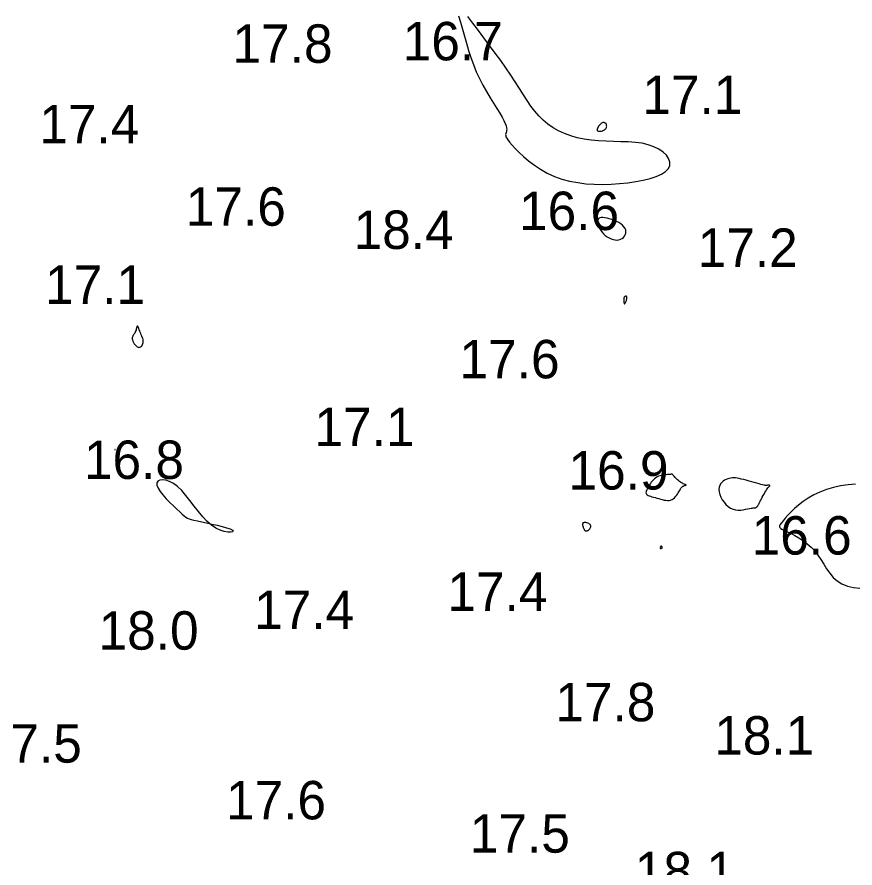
# Model space of a CAD drawing. Extents: x 3040093 to 3056816, y 408076 to 509144.
# Drawn here: x 3045378.4 to 3045487.4, y 433713.8 to 433824.5 of the extents above; entities that cross this region are included whole.
import ezdxf

# ---------------------------------------------------------------- set-up
doc = ezdxf.new("R2010")
doc.units = 0
doc.layers.add('V-CHAN-CONT-EL17', color=7, linetype='Continuous')
doc.layers.add('V-TOPO-SOUN-0610', color=7, linetype='Continuous')

msp = doc.modelspace()

# ---------------------------------------------------------------- linework, layer by layer
at = {"layer": 'V-CHAN-CONT-EL17'}
for points in [[(3045435.83, 433824.66), (3045436.11, 433823.81), (3045436.37, 433822.93), (3045436.62, 433822.02), (3045436.89, 433821.1), (3045437.16, 433820.16), (3045437.45, 433819.23), (3045437.78, 433818.3), (3045438.15, 433817.38), (3045438.56, 433816.49), (3045439.01, 433815.62), (3045439.48, 433814.79), (3045439.95, 433814), (3045440.4, 433813.27), (3045440.83, 433812.6), (3045441.21, 433811.99), (3045441.52, 433811.47), (3045441.76, 433811.02), (3045441.92, 433810.65), (3045442.03, 433810.35), (3045442.09, 433810.1), (3045442.11, 433809.89), (3045442.1, 433809.72), (3045442.07, 433809.58), (3045442.03, 433809.46), (3045441.99, 433809.34), (3045441.97, 433809.23), (3045441.98, 433809.09), (3045442.02, 433808.93), (3045442.11, 433808.74), (3045442.27, 433808.5), (3045442.49, 433808.2), (3045442.81, 433807.83), (3045443.22, 433807.39), (3045443.72, 433806.89), (3045444.31, 433806.34), (3045444.97, 433805.78), (3045445.71, 433805.23), (3045446.52, 433804.69), (3045447.39, 433804.2), (3045448.31, 433803.77), (3045449.29, 433803.42), (3045450.3, 433803.15), (3045451.35, 433802.95), (3045452.42, 433802.81), (3045453.5, 433802.74), (3045454.6, 433802.72), (3045455.69, 433802.75), (3045456.79, 433802.82), (3045457.86, 433802.93), (3045458.89, 433803.08), (3045459.87, 433803.27), (3045460.77, 433803.49), (3045461.57, 433803.76), (3045462.24, 433804.06), (3045462.77, 433804.4), (3045463.14, 433804.77), (3045463.32, 433805.19), (3045463.33, 433805.62), (3045463.18, 433806.07), (3045462.88, 433806.51), (3045462.46, 433806.93), (3045461.91, 433807.31), (3045461.27, 433807.63), (3045460.53, 433807.89), (3045459.72, 433808.07), (3045458.85, 433808.18), (3045457.93, 433808.25), (3045456.98, 433808.28), (3045456.01, 433808.3), (3045455.03, 433808.33), (3045454.05, 433808.37), (3045453.1, 433808.46), (3045452.17, 433808.59), (3045451.29, 433808.78), (3045450.44, 433809.03), (3045449.62, 433809.33), (3045448.86, 433809.68), (3045448.14, 433810.09), (3045447.47, 433810.55), (3045446.85, 433811.07), (3045446.28, 433811.63), (3045445.76, 433812.25), (3045445.25, 433812.92), (3045444.77, 433813.63), (3045444.28, 433814.39), (3045443.77, 433815.2), (3045443.23, 433816.05), (3045442.65, 433816.94), (3045442.01, 433817.88), (3045441.33, 433818.84), (3045440.62, 433819.81), (3045439.89, 433820.8), (3045439.15, 433821.78), (3045438.43, 433822.74), (3045437.72, 433823.68), (3045437.06, 433824.57)], [(3045487.48, 433763.72), (3045486.51, 433763.64), (3045485.55, 433763.49), (3045484.61, 433763.28), (3045483.71, 433763.02), (3045482.85, 433762.69), (3045482.05, 433762.32), (3045481.32, 433761.91), (3045480.66, 433761.46), (3045480.06, 433761), (3045479.53, 433760.54), (3045479.07, 433760.09), (3045478.67, 433759.67), (3045478.33, 433759.28), (3045478.06, 433758.96), (3045477.84, 433758.69), (3045477.69, 433758.48), (3045477.6, 433758.32), (3045477.59, 433758.18), (3045477.64, 433758.07), (3045477.77, 433757.95), (3045477.98, 433757.83), (3045478.28, 433757.68), (3045478.65, 433757.5), (3045479.1, 433757.29), (3045479.59, 433757.03), (3045480.11, 433756.73), (3045480.65, 433756.38), (3045481.19, 433755.98), (3045481.7, 433755.54), (3045482.18, 433755.04), (3045482.6, 433754.49), (3045482.98, 433753.9), (3045483.35, 433753.3), (3045483.73, 433752.7), (3045484.13, 433752.13), (3045484.58, 433751.6), (3045485.1, 433751.13), (3045485.71, 433750.74), (3045486.42, 433750.46), (3045487.21, 433750.28), (3045488.04, 433750.18)]]:
    msp.add_lwpolyline(points, dxfattribs=at)
for points in [[(3045465.57, 433813.84), (3045465.58, 433813.85), (3045465.58, 433813.86), (3045465.58, 433813.86), (3045465.58, 433813.87), (3045465.58, 433813.88), (3045465.58, 433813.88), (3045465.58, 433813.88), (3045465.58, 433813.89), (3045465.58, 433813.89), (3045465.57, 433813.9), (3045465.57, 433813.9), (3045465.56, 433813.9), (3045465.56, 433813.9), (3045465.56, 433813.91), (3045465.55, 433813.91), (3045465.55, 433813.9), (3045465.54, 433813.9), (3045465.54, 433813.89), (3045465.53, 433813.89), (3045465.53, 433813.88), (3045465.52, 433813.86), (3045465.51, 433813.85), (3045465.51, 433813.83), (3045465.5, 433813.81), (3045465.49, 433813.79), (3045465.48, 433813.77), (3045465.48, 433813.75), (3045465.47, 433813.73), (3045465.46, 433813.71), (3045465.46, 433813.7), (3045465.47, 433813.7), (3045465.47, 433813.7), (3045465.48, 433813.71), (3045465.49, 433813.73), (3045465.51, 433813.74), (3045465.52, 433813.76), (3045465.53, 433813.79), (3045465.55, 433813.8), (3045465.56, 433813.82)], [(3045453.94, 433809.68), (3045454.04, 433809.64), (3045454.16, 433809.63), (3045454.29, 433809.64), (3045454.44, 433809.66), (3045454.58, 433809.7), (3045454.72, 433809.76), (3045454.84, 433809.82), (3045454.93, 433809.89), (3045455, 433809.97), (3045455.06, 433810.05), (3045455.09, 433810.14), (3045455.11, 433810.22), (3045455.12, 433810.3), (3045455.11, 433810.38), (3045455.1, 433810.44), (3045455.09, 433810.5), (3045455.08, 433810.55), (3045455.05, 433810.59), (3045455.03, 433810.63), (3045455, 433810.66), (3045454.97, 433810.68), (3045454.93, 433810.7), (3045454.89, 433810.73), (3045454.84, 433810.75), (3045454.79, 433810.76), (3045454.74, 433810.77), (3045454.68, 433810.78), (3045454.61, 433810.76), (3045454.53, 433810.74), (3045454.45, 433810.69), (3045454.36, 433810.62), (3045454.27, 433810.53), (3045454.17, 433810.42), (3045454.07, 433810.3), (3045453.99, 433810.17), (3045453.92, 433810.05), (3045453.88, 433809.93), (3045453.86, 433809.82), (3045453.88, 433809.74)], [(3045455.18, 433795.9), (3045455.44, 433795.75), (3045455.7, 433795.63), (3045455.96, 433795.54), (3045456.21, 433795.49), (3045456.46, 433795.48), (3045456.7, 433795.51), (3045456.92, 433795.58), (3045457.12, 433795.68), (3045457.29, 433795.82), (3045457.43, 433795.98), (3045457.54, 433796.17), (3045457.6, 433796.37), (3045457.62, 433796.58), (3045457.6, 433796.79), (3045457.51, 433797), (3045457.37, 433797.21), (3045457.18, 433797.4), (3045456.94, 433797.58), (3045456.68, 433797.75), (3045456.39, 433797.9), (3045456.08, 433798.04), (3045455.77, 433798.16), (3045455.46, 433798.25), (3045455.16, 433798.33), (3045454.89, 433798.38), (3045454.63, 433798.4), (3045454.4, 433798.4), (3045454.21, 433798.36), (3045454.06, 433798.28), (3045453.95, 433798.17), (3045453.89, 433798.02), (3045453.88, 433797.83), (3045453.92, 433797.6), (3045454.01, 433797.35), (3045454.14, 433797.09), (3045454.3, 433796.82), (3045454.49, 433796.56), (3045454.71, 433796.31), (3045454.94, 433796.09)], [(3045457.35, 433787.75), (3045457.35, 433787.65), (3045457.35, 433787.55), (3045457.36, 433787.45), (3045457.37, 433787.36), (3045457.39, 433787.28), (3045457.41, 433787.23), (3045457.44, 433787.2), (3045457.47, 433787.2), (3045457.5, 433787.23), (3045457.54, 433787.29), (3045457.58, 433787.36), (3045457.61, 433787.44), (3045457.65, 433787.54), (3045457.68, 433787.63), (3045457.7, 433787.72), (3045457.72, 433787.81), (3045457.73, 433787.88), (3045457.74, 433787.95), (3045457.74, 433788.01), (3045457.73, 433788.06), (3045457.72, 433788.1), (3045457.71, 433788.14), (3045457.69, 433788.16), (3045457.67, 433788.18), (3045457.64, 433788.18), (3045457.62, 433788.18), (3045457.59, 433788.18), (3045457.56, 433788.17), (3045457.53, 433788.15), (3045457.5, 433788.14), (3045457.48, 433788.12), (3045457.45, 433788.11), (3045457.43, 433788.09), (3045457.41, 433788.07), (3045457.39, 433788.04), (3045457.38, 433788.01), (3045457.37, 433787.97), (3045457.36, 433787.91), (3045457.35, 433787.84)], [(3045393.44, 433782.49), (3045393.5, 433782.33), (3045393.58, 433782.16), (3045393.68, 433781.99), (3045393.79, 433781.84), (3045393.91, 433781.7), (3045394.03, 433781.6), (3045394.16, 433781.53), (3045394.28, 433781.51), (3045394.4, 433781.53), (3045394.5, 433781.58), (3045394.6, 433781.66), (3045394.68, 433781.76), (3045394.75, 433781.88), (3045394.8, 433782.01), (3045394.83, 433782.15), (3045394.84, 433782.28), (3045394.83, 433782.42), (3045394.81, 433782.56), (3045394.77, 433782.7), (3045394.71, 433782.85), (3045394.65, 433782.99), (3045394.59, 433783.15), (3045394.53, 433783.31), (3045394.46, 433783.48), (3045394.4, 433783.65), (3045394.33, 433783.82), (3045394.28, 433783.97), (3045394.22, 433784.1), (3045394.17, 433784.21), (3045394.12, 433784.28), (3045394.08, 433784.31), (3045394.05, 433784.29), (3045394.02, 433784.23), (3045393.99, 433784.14), (3045393.96, 433784.03), (3045393.93, 433783.9), (3045393.9, 433783.76), (3045393.85, 433783.63), (3045393.8, 433783.5), (3045393.74, 433783.38), (3045393.67, 433783.28), (3045393.6, 433783.18), (3045393.53, 433783.09), (3045393.47, 433782.99), (3045393.43, 433782.89), (3045393.41, 433782.78), (3045393.41, 433782.64)], [(3045391.14, 433768.19), (3045391.14, 433768.18), (3045391.14, 433768.18), (3045391.14, 433768.18), (3045391.15, 433768.18), (3045391.15, 433768.18), (3045391.15, 433768.18), (3045391.15, 433768.18), (3045391.16, 433768.18), (3045391.16, 433768.19), (3045391.17, 433768.19), (3045391.17, 433768.2), (3045391.18, 433768.2), (3045391.18, 433768.21), (3045391.18, 433768.21), (3045391.18, 433768.21), (3045391.18, 433768.22), (3045391.18, 433768.22), (3045391.17, 433768.22), (3045391.17, 433768.22), (3045391.16, 433768.22), (3045391.15, 433768.22), (3045391.15, 433768.22), (3045391.15, 433768.22), (3045391.14, 433768.22), (3045391.14, 433768.21), (3045391.14, 433768.21), (3045391.14, 433768.21), (3045391.14, 433768.2), (3045391.14, 433768.2), (3045391.14, 433768.19), (3045391.14, 433768.19)], [(3045463.62, 433761.71), (3045463.78, 433761.82), (3045463.94, 433761.95), (3045464.08, 433762.1), (3045464.21, 433762.26), (3045464.32, 433762.42), (3045464.42, 433762.58), (3045464.51, 433762.73), (3045464.59, 433762.87), (3045464.66, 433762.99), (3045464.72, 433763.1), (3045464.78, 433763.19), (3045464.83, 433763.27), (3045464.89, 433763.33), (3045464.95, 433763.39), (3045465.02, 433763.44), (3045465.09, 433763.48), (3045465.17, 433763.51), (3045465.24, 433763.53), (3045465.31, 433763.55), (3045465.37, 433763.57), (3045465.42, 433763.58), (3045465.45, 433763.6), (3045465.46, 433763.61), (3045465.45, 433763.62), (3045465.41, 433763.64), (3045465.35, 433763.66), (3045465.27, 433763.69), (3045465.18, 433763.73), (3045465.07, 433763.77), (3045464.96, 433763.83), (3045464.83, 433763.9), (3045464.71, 433763.99), (3045464.58, 433764.08), (3045464.46, 433764.19), (3045464.34, 433764.29), (3045464.22, 433764.4), (3045464.12, 433764.51), (3045464.02, 433764.61), (3045463.94, 433764.7), (3045463.87, 433764.77), (3045463.81, 433764.83), (3045463.77, 433764.88), (3045463.73, 433764.92), (3045463.71, 433764.96), (3045463.68, 433764.98), (3045463.66, 433765), (3045463.65, 433765.01), (3045463.62, 433765.01), (3045463.6, 433765.02), (3045463.57, 433765.02), (3045463.53, 433765.01), (3045463.47, 433765.01), (3045463.4, 433765), (3045463.3, 433764.99), (3045463.18, 433764.98), (3045463.03, 433764.97), (3045462.86, 433764.95), (3045462.67, 433764.93), (3045462.48, 433764.91), (3045462.27, 433764.87), (3045462.06, 433764.82), (3045461.86, 433764.75), (3045461.67, 433764.66), (3045461.5, 433764.55), (3045461.33, 433764.42), (3045461.19, 433764.28), (3045461.05, 433764.13), (3045460.92, 433763.97), (3045460.8, 433763.8), (3045460.69, 433763.63), (3045460.59, 433763.47), (3045460.49, 433763.3), (3045460.41, 433763.15), (3045460.33, 433763), (3045460.27, 433762.86), (3045460.24, 433762.73), (3045460.23, 433762.6), (3045460.24, 433762.49), (3045460.29, 433762.4), (3045460.38, 433762.32), (3045460.5, 433762.25), (3045460.64, 433762.19), (3045460.81, 433762.14), (3045461, 433762.09), (3045461.21, 433762.03), (3045461.43, 433761.98), (3045461.65, 433761.92), (3045461.89, 433761.85), (3045462.12, 433761.78), (3045462.35, 433761.72), (3045462.58, 433761.66), (3045462.81, 433761.62), (3045463.03, 433761.6), (3045463.24, 433761.6), (3045463.43, 433761.64)], [(3045406.52, 433757.61), (3045406.43, 433757.52), (3045406.2, 433757.47), (3045405.84, 433757.47), (3045405.38, 433757.55), (3045404.86, 433757.72), (3045404.29, 433757.99), (3045403.71, 433758.38), (3045403.13, 433758.89), (3045402.57, 433759.49), (3045402.01, 433760.17), (3045401.46, 433760.87), (3045400.92, 433761.58), (3045400.38, 433762.26), (3045399.84, 433762.88), (3045399.3, 433763.4), (3045398.77, 433763.8), (3045398.25, 433764.08), (3045397.77, 433764.24), (3045397.35, 433764.3), (3045397.01, 433764.26), (3045396.76, 433764.12), (3045396.63, 433763.9), (3045396.63, 433763.59), (3045396.78, 433763.22), (3045397.05, 433762.78), (3045397.41, 433762.32), (3045397.84, 433761.83), (3045398.31, 433761.35), (3045398.77, 433760.89), (3045399.21, 433760.47), (3045399.6, 433760.11), (3045399.91, 433759.82), (3045400.15, 433759.6), (3045400.37, 433759.43), (3045400.58, 433759.3), (3045400.81, 433759.2), (3045401.08, 433759.11), (3045401.43, 433759.03), (3045401.88, 433758.93), (3045402.44, 433758.81), (3045403.09, 433758.67), (3045403.77, 433758.53), (3045404.47, 433758.37), (3045405.12, 433758.2), (3045405.69, 433758.04), (3045406.14, 433757.89), (3045406.43, 433757.74)], [(3045471.55, 433760.47), (3045471.89, 433760.39), (3045472.23, 433760.36), (3045472.56, 433760.36), (3045472.89, 433760.4), (3045473.19, 433760.45), (3045473.46, 433760.5), (3045473.7, 433760.55), (3045473.89, 433760.59), (3045474.05, 433760.62), (3045474.17, 433760.63), (3045474.27, 433760.64), (3045474.34, 433760.65), (3045474.39, 433760.65), (3045474.44, 433760.65), (3045474.48, 433760.66), (3045474.51, 433760.67), (3045474.55, 433760.69), (3045474.58, 433760.71), (3045474.62, 433760.73), (3045474.65, 433760.76), (3045474.68, 433760.79), (3045474.71, 433760.83), (3045474.74, 433760.86), (3045474.77, 433760.9), (3045474.79, 433760.95), (3045474.82, 433761), (3045474.86, 433761.06), (3045474.9, 433761.14), (3045474.94, 433761.23), (3045475, 433761.35), (3045475.07, 433761.49), (3045475.16, 433761.65), (3045475.25, 433761.83), (3045475.36, 433762.03), (3045475.47, 433762.23), (3045475.58, 433762.43), (3045475.69, 433762.63), (3045475.8, 433762.81), (3045475.91, 433762.98), (3045476.01, 433763.11), (3045476.1, 433763.23), (3045476.17, 433763.32), (3045476.24, 433763.4), (3045476.29, 433763.45), (3045476.33, 433763.49), (3045476.34, 433763.53), (3045476.35, 433763.55), (3045476.33, 433763.56), (3045476.3, 433763.57), (3045476.25, 433763.58), (3045476.2, 433763.58), (3045476.14, 433763.58), (3045476.08, 433763.57), (3045476.02, 433763.57), (3045475.96, 433763.56), (3045475.92, 433763.55), (3045475.87, 433763.55), (3045475.81, 433763.55), (3045475.75, 433763.56), (3045475.66, 433763.57), (3045475.54, 433763.6), (3045475.38, 433763.64), (3045475.18, 433763.69), (3045474.93, 433763.76), (3045474.64, 433763.85), (3045474.32, 433763.94), (3045473.98, 433764.04), (3045473.63, 433764.13), (3045473.28, 433764.23), (3045472.95, 433764.31), (3045472.63, 433764.39), (3045472.35, 433764.45), (3045472.1, 433764.5), (3045471.87, 433764.53), (3045471.65, 433764.54), (3045471.45, 433764.53), (3045471.25, 433764.51), (3045471.06, 433764.47), (3045470.87, 433764.41), (3045470.66, 433764.33), (3045470.46, 433764.23), (3045470.27, 433764.1), (3045470.09, 433763.95), (3045469.93, 433763.77), (3045469.82, 433763.56), (3045469.74, 433763.32), (3045469.72, 433763.04), (3045469.75, 433762.73), (3045469.84, 433762.39), (3045469.97, 433762.04), (3045470.16, 433761.7), (3045470.38, 433761.37), (3045470.63, 433761.07), (3045470.92, 433760.81), (3045471.23, 433760.61)], [(3045452.44, 433757.64), (3045452.5, 433757.64), (3045452.56, 433757.66), (3045452.62, 433757.68), (3045452.69, 433757.71), (3045452.75, 433757.75), (3045452.81, 433757.8), (3045452.87, 433757.86), (3045452.93, 433757.93), (3045452.98, 433758), (3045453.02, 433758.07), (3045453.05, 433758.15), (3045453.06, 433758.23), (3045453.06, 433758.31), (3045453.02, 433758.38), (3045452.97, 433758.46), (3045452.89, 433758.53), (3045452.78, 433758.59), (3045452.67, 433758.64), (3045452.54, 433758.68), (3045452.41, 433758.72), (3045452.29, 433758.73), (3045452.18, 433758.73), (3045452.1, 433758.71), (3045452.03, 433758.67), (3045452, 433758.62), (3045451.98, 433758.55), (3045451.98, 433758.46), (3045451.99, 433758.38), (3045452.01, 433758.28), (3045452.04, 433758.19), (3045452.07, 433758.1), (3045452.1, 433758.01), (3045452.14, 433757.94), (3045452.17, 433757.86), (3045452.21, 433757.8), (3045452.25, 433757.75), (3045452.29, 433757.71), (3045452.34, 433757.67), (3045452.39, 433757.65)], [(3045462.24, 433755.38), (3045462.26, 433755.38), (3045462.27, 433755.39), (3045462.29, 433755.39), (3045462.31, 433755.4), (3045462.32, 433755.4), (3045462.33, 433755.41), (3045462.34, 433755.42), (3045462.35, 433755.43), (3045462.35, 433755.43), (3045462.35, 433755.44), (3045462.35, 433755.45), (3045462.35, 433755.46), (3045462.35, 433755.47), (3045462.35, 433755.48), (3045462.35, 433755.49), (3045462.35, 433755.5), (3045462.35, 433755.51), (3045462.34, 433755.52), (3045462.34, 433755.54), (3045462.34, 433755.55), (3045462.33, 433755.56), (3045462.33, 433755.57), (3045462.32, 433755.58), (3045462.31, 433755.6), (3045462.3, 433755.61), (3045462.29, 433755.62), (3045462.28, 433755.63), (3045462.26, 433755.64), (3045462.25, 433755.65), (3045462.23, 433755.66), (3045462.21, 433755.66), (3045462.2, 433755.66), (3045462.18, 433755.66), (3045462.17, 433755.65), (3045462.15, 433755.64), (3045462.14, 433755.63), (3045462.12, 433755.62), (3045462.11, 433755.6), (3045462.1, 433755.59), (3045462.1, 433755.57), (3045462.1, 433755.56), (3045462.09, 433755.54), (3045462.09, 433755.52), (3045462.09, 433755.51), (3045462.1, 433755.49), (3045462.1, 433755.48), (3045462.1, 433755.46), (3045462.09, 433755.45), (3045462.09, 433755.43), (3045462.09, 433755.42), (3045462.09, 433755.41), (3045462.08, 433755.39), (3045462.08, 433755.38), (3045462.09, 433755.38), (3045462.09, 433755.37), (3045462.1, 433755.36), (3045462.11, 433755.36), (3045462.13, 433755.36), (3045462.14, 433755.36), (3045462.16, 433755.36), (3045462.18, 433755.36), (3045462.2, 433755.37), (3045462.22, 433755.37)]]:
    msp.add_lwpolyline(points, close=True, dxfattribs=at)

# ---------------------------------------------------------------- texts
at = {"layer": 'V-TOPO-SOUN-0610'}
for s, p in [('17.8 ', (3045406.45, 433818.54)), ('16.7 ', (3045428.59, 433818.86)), ('17.1 ', (3045459.76, 433811.88)), ('17.4 ', (3045381.32, 433808.07)), ('17.6 ', (3045400.38, 433797.34)), ('16.6 ', (3045443.72, 433796.78)), ('18.4 ', (3045422.2, 433794.32)), ('17.2 ', (3045466.95, 433791.99)), ('17.1 ', (3045382.07, 433787.17)), ('17.6 ', (3045435.98, 433777.49)), ('17.1 ', (3045417.11, 433768.67)), ('16.8 ', (3045387.13, 433764.4)), ('16.9 ', (3045450.15, 433763.02)), ('16.6 ', (3045473.97, 433754.56)), ('17.4 ', (3045434.4, 433747.24)), ('17.4 ', (3045409.27, 433744.88)), ('18.0 ', (3045389.03, 433742.19)), ('17.8 ', (3045448.44, 433732.87)), ('18.1 ', (3045469.11, 433728.54)), ('17.5 ', (3045373.84, 433727.49)), ('17.6 ', (3045405.6, 433720.11)), ('17.5 ', (3045437.32, 433715.78)), ('18.1 ', (3045458.78, 433710.89))]:
    msp.add_text(s, height=5, dxfattribs=at).set_placement(p)

doc.saveas('drawing.dxf')
